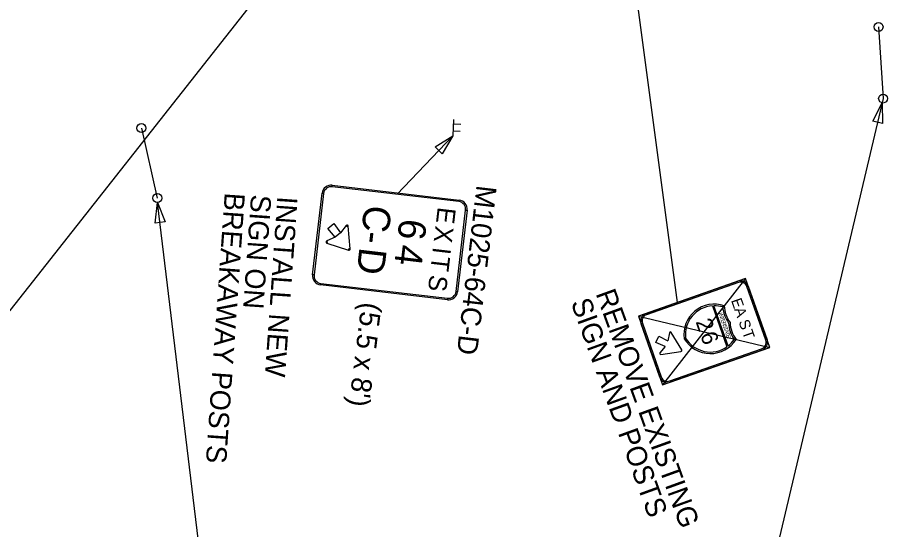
# Model space of a CAD drawing. Extents: x -5665 to 1997148, y 4 to 812485.
# Drawn here: x 1964810 to 1965883, y 800520 to 801152 of the extents above; entities that cross this region are included whole.
import ezdxf

# ---------------------------------------------------------------- set-up
doc = ezdxf.new("R2010")
doc.units = 0
for name, color, linetype in [('RD_EX_Misc', 7, 'Continuous'), ('RD_PD_Final_TX', 7, 'Continuous'), ('RD_SHT_TX', 7, 'Continuous')]:
    doc.layers.add(name, color=color, linetype=linetype)

msp = doc.modelspace()

# ---------------------------------------------------------------- linework, layer by layer
at = {"layer": 'RD_EX_Misc'}
for p, q in [((1965623.9, 800800.6), (1965556.9, 801300.6)), ((1965123.3, 801200.3), (1964587.4, 800520.3)), ((1965877.4, 801052.1), (1965728.4, 800421)), ((1965346.6, 801005.9), (1965278, 800934)), ((1965040.8, 800443.5), (1964982.6, 800923.8))]:
    msp.add_line(p, q, dxfattribs=at)
at = {"layer": 'RD_PD_Final_TX'}
for points in [[(1965876.5, 801021.2), (1965864.5, 801024), (1965876.1, 801046.7)], [(1965333.6, 800983.8), (1965324.8, 800992.5), (1965346.6, 801005.9)], [(1964991.9, 800899.9), (1964979.6, 800898.4), (1964982.6, 800923.8)]]:
    msp.add_lwpolyline(points, close=True, dxfattribs=at)
at = {"layer": 'RD_SHT_TX'}
for p, q in [((1965871.7, 801140.4), (1965877.4, 801052.1)), ((1965347.6, 801026.4), (1965346.6, 801005.9)), ((1964962.8, 801015.6), (1964982.4, 800929.3)), ((1965356.5, 801020.2), (1965347.6, 801020.6)), ((1965355.8, 801011.4), (1965346.9, 801011.8)), ((1965197.9, 800943.3), (1965198.1, 800945.1)), ((1965185.6, 800935.3), (1965187.5, 800935)), ((1965354.5, 800926.8), (1965354.3, 800924.9)), ((1965362.5, 800914.5), (1965364.4, 800914.3)), ((1965215.4, 800895.5), (1965216.5, 800894.6)), ((1965216.5, 800894.6), (1965217.9, 800894.7)), ((1965191.9, 800875.1), (1965191.3, 800876.4)), ((1965191.5, 800873.8), (1965191.9, 800875.1)), ((1965218.7, 800866.5), (1965218.3, 800865.1)), ((1965220.1, 800866.6), (1965218.7, 800866.5)), ((1965175.7, 800834.5), (1965173.8, 800834.7)), ((1965183.7, 800822.2), (1965183.9, 800824.1)), ((1965707.8, 800830), (1965605.5, 800698.8)), ((1965352.6, 800813.7), (1965350.7, 800813.9)), ((1965340.3, 800805.7), (1965340.1, 800803.9)), ((1965666.8, 800796.4), (1965684.6, 800745.8)), ((1965686.2, 800746.9), (1965668.8, 800796.5)), ((1965575.7, 800783.7), (1965737.6, 800745.1))]:
    msp.add_line(p, q, dxfattribs=at)
for points in [[(1965354.3, 800924.9), (1965197.9, 800943.3), (1965198.1, 800945.1), (1965354.5, 800926.8), (1965354.3, 800924.9)], [(1965187.5, 800935), (1965175.7, 800834.5), (1965173.8, 800834.7), (1965185.6, 800935.3), (1965187.5, 800935)], [(1965350.7, 800813.9), (1965362.5, 800914.5), (1965364.4, 800914.3), (1965352.6, 800813.7), (1965350.7, 800813.9)], [(1965218.7, 800866.5), (1965220.1, 800866.6), (1965217.9, 800894.7), (1965216.5, 800894.6), (1965215.4, 800895.5), (1965208.4, 800886.4), (1965201.8, 800881.1), (1965191.3, 800876.4), (1965191.9, 800875.1), (1965191.5, 800873.8), (1965218.3, 800865.1), (1965218.7, 800866.5)], [(1965192.6, 800891.8), (1965200.1, 800897.8), (1965208.4, 800886.4), (1965201.8, 800881.1), (1965192.6, 800891.8)], [(1965183.9, 800824.1), (1965340.3, 800805.7), (1965340.1, 800803.9), (1965183.7, 800822.2), (1965183.9, 800824.1)]]:
    msp.add_lwpolyline(points, close=True, dxfattribs=at)
for points in [[(1965575.7, 800783.7), (1965605.5, 800698.8), (1965737.6, 800745.1), (1965707.8, 800830), (1965575.7, 800783.7), (1965575.7, 800783.7), (1965575.7, 800783.7)], [(1965585.1, 800787), (1965698.4, 800826.7)], [(1965698.9, 800825.2), (1965585.7, 800785.4)], [(1965698.9, 800825.2), (1965698.9, 800825.2), (1965698.9, 800825.2)], [(1965732.7, 800754), (1965709.5, 800820.1)], [(1965711.1, 800820.6), (1965734.3, 800754.6)], [(1965666.8, 800796.4), (1965666.8, 800796.4), (1965666.8, 800796.4)], [(1965602.2, 800708.2), (1965579, 800774.3)], [(1965580.6, 800774.8), (1965603.7, 800708.8)], [(1965580.6, 800774.8), (1965580.6, 800774.8), (1965580.6, 800774.8)], [(1965597.1, 800751.3), (1965600.8, 800759), (1965611.9, 800753.2)], [(1965613.9, 800763.1), (1965611.9, 800753.2)], [(1965629, 800741.9), (1965616.2, 800763.5)], [(1965608.6, 800746.4), (1965597.1, 800751.3), (1965597.1, 800751.3), (1965597.1, 800751.3)], [(1965608.6, 800746.4), (1965602.1, 800738.5)], [(1965732.7, 800754), (1965732.7, 800754), (1965732.7, 800754)], [(1965603.2, 800736.5), (1965628.1, 800740.1)], [(1965614.4, 800703.7), (1965727.6, 800743.4)], [(1965728.2, 800741.8), (1965614.9, 800702.1)], [(1965627.9, 800741.3), (1965627.9, 800741.3), (1965627.9, 800741.3)], [(1965614.4, 800703.7), (1965614.4, 800703.7), (1965614.4, 800703.7)]]:
    msp.add_lwpolyline(points, dxfattribs=at)
for centre in [(1965871.7, 801140.4), (1965877.4, 801052.1), (1964962.8, 801015.6), (1964982.4, 800929.3)]:
    msp.add_circle(centre, 5.54, dxfattribs=at)
for centre, radius, start, end in [((1965196.8, 800934), 11.3, 83.3022, 173.3024), ((1965196.8, 800934), 9.38, 83.3022, 173.3024), ((1965353.2, 800915.6), 9.38, 353.3026, 83.3022), ((1965353.2, 800915.6), 11.3, 353.3026, 83.3022), ((1965216.5, 800894.6), 1.41, 4.4804, 142.2647), ((1965191.9, 800875.1), 1.41, 114.3405, 252.1242), ((1965218.7, 800866.5), 1.41, 252.1242, 4.4801), ((1965185, 800833.4), 11.3, 173.3024, 263.3026), ((1965185, 800833.4), 9.38, 173.3024, 263.3026), ((1965701.7, 800817.3), 10, 19.3296, 109.3292), ((1965701.7, 800817.3), 8.33, 19.3296, 109.3292), ((1965341.4, 800815), 11.3, 263.3024, 353.3026), ((1965341.4, 800815), 9.38, 263.3024, 353.3026), ((1965669.2, 800760.9), 37.5, 70.9983, 187.7923), ((1965669.2, 800760.9), 37.5, 70.9983, 187.7923), ((1965669.2, 800760.9), 35.6, 93.8003, 187.1936), ((1965669.2, 800760.9), 35.6, 73.0065, 90.7098), ((1965718.9, 800798), 39.4, 184.4675, 215.7086), ((1965718.9, 800797.9), 37.5, 182.3384, 216.3205), ((1965718.9, 800797.9), 37.5, 182.3384, 216.3205), ((1965588.4, 800777.6), 10, 109.3292, 199.3294), ((1965588.4, 800777.6), 8.33, 109.3292, 199.3294), ((1965726.2, 800777.1), 39.4, 182.9503, 214.1914), ((1965726.2, 800777.2), 37.5, 182.3384, 216.3205), ((1965726.2, 800777.2), 37.5, 182.3384, 216.3205), ((1965615.2, 800762.9), 1.25, 30.5074, 168.2917), ((1965664.3, 800775), 37.5, 210.8665, 327.6605), ((1965664.3, 800775), 37.5, 210.8665, 327.6605), ((1965664.2, 800775), 35.6, 211.4652, 304.8585), ((1965664.3, 800775), 35.6, 307.9487, 325.6521), ((1965724.8, 800751.2), 8.33, 289.3294, 19.3296), ((1965724.8, 800751.2), 10, 289.3294, 19.3296), ((1965603.1, 800737.7), 1.25, 140.3675, 278.1512), ((1965627.9, 800741.3), 1.25, 278.1512, 30.5071), ((1965611.6, 800711.5), 10, 199.3294, 289.3296), ((1965611.6, 800711.5), 8.33, 199.3294, 289.3296)]:
    msp.add_arc(centre, radius, start, end, dxfattribs=at)

# ---------------------------------------------------------------- texts
for s, height, rotation, p in [('M1025-64C-D', 25, 263.3024, (1965376.1, 800945.9)), ('BREAKAWAY POSTS', 25, 265.994, (1965065.6, 800936.5)), ('SIGN ON', 25, 265.994, (1965098.1, 800934.2)), ('INSTALL NEW', 25, 265.994, (1965130.5, 800931.9)), ('C', 33.8, 263.3024, (1965237.9, 800921.6)), ('E', 22.5, 263.3024, (1965328.3, 800918.9)), ('6', 33.8, 263.3024, (1965281.3, 800904.9)), ('-', 33.8, 263.3024, (1965234.2, 800889.7)), ('X', 22.5, 263.3024, (1965325.5, 800895.6)), ('D', 33.8, 263.3024, (1965231.8, 800869.4)), ('4', 33.8, 263.3024, (1965277.6, 800873)), ('I', 22.5, 263.3024, (1965322.4, 800869.5)), ('T', 22.5, 263.3024, (1965321.2, 800858.7)), ('S', 22.5, 263.3024, (1965318.4, 800835.4)), ('REMOVE EXISTING', 25, 289.8901, (1965522.6, 800811.6)), ("(5.5 x 8')", 25, 262.9907, (1965234.3, 800801.5)), ('SIGN AND POSTS', 25, 289.8901, (1965492, 800800.5)), ('E', 13.3, 289.3294, (1965689.7, 800803.1)), ('I', 5, 289.3294, (1965674.1, 800787.1)), ('A', 13.3, 289.3294, (1965693.6, 800792)), ('2', 20, 289.3294, (1965645.9, 800776.9)), ('N', 5, 289.3294, (1965674.7, 800785.4)), ('T', 5, 289.3294, (1965675.9, 800782)), ('E', 5, 289.3294, (1965677, 800778.9)), ('S', 13.3, 289.3294, (1965698.9, 800776.8)), ('R', 5, 289.3294, (1965678.1, 800775.7)), ('S', 5, 289.3294, (1965679.3, 800772.3)), ('T', 5, 289.3294, (1965680.4, 800769)), ('A', 5, 289.3294, (1965681.4, 800766.3)), ('T', 13.3, 289.3294, (1965703.3, 800764.2)), ('6', 20, 289.3294, (1965651.6, 800760.6)), ('T', 5, 289.3294, (1965682.5, 800763.1)), ('E', 5, 289.3294, (1965683.6, 800760))]:
    msp.add_text(s, height=height, rotation=rotation, dxfattribs=at).set_placement(p)

doc.saveas('drawing.dxf')
